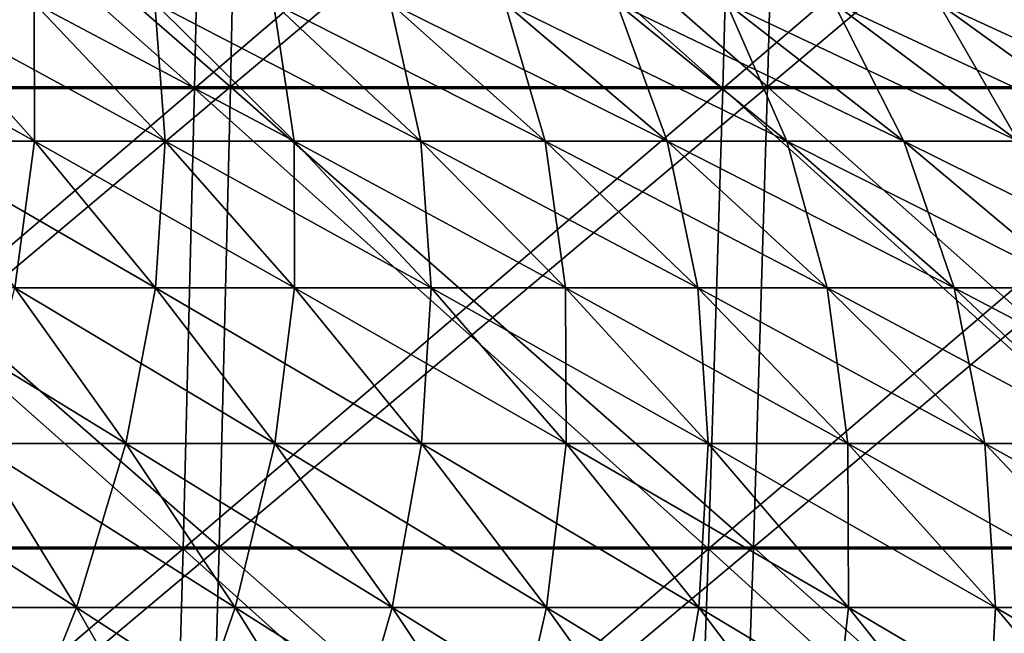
# Model space of a CAD drawing. Header units: millimetres. Extents: x -125 to 125, y -45 to 4025.
# Tile 686 of 755: x 13.63 to 20.5, y 3998.38 to 4002.67. Entities that reach past the tile are written whole.
import ezdxf

# ---------------------------------------------------------------- set-up
doc = ezdxf.new("R2010")
doc.units = ezdxf.units.MM
doc.header["$LTSCALE"] = 6.999206
for name, color, linetype in [('21', 7, 'CONTINUOUS'), ('22', 7, 'CONTINUOUS'), ('23', 7, 'CONTINUOUS'), ('24', 7, 'CONTINUOUS'), ('26', 7, 'CONTINUOUS'), ('27', 7, 'CONTINUOUS')]:
    doc.layers.add(name, color=color, linetype=linetype)

msp = doc.modelspace()

# ---------------------------------------------------------------- linework, layer by layer
at = {"layer": '21', "color": 7, "linetype": 'CONTINUOUS'}
for points in [[(11.34, 4002.1963, 122.3781), (15.1033, 4002.1963, 121.9708), (11.3912, 4005.4252, 122.9312), (11.34, 4002.1963, 122.3781)], [(11.3912, 4005.4252, 122.9312), (15.1033, 4002.1963, 121.9708), (15.1715, 4005.4252, 122.5221), (11.3912, 4005.4252, 122.9312)], [(15.1033, 4002.1963, 121.9708), (18.8522, 4002.1963, 121.4479), (15.1715, 4005.4252, 122.5221), (15.1033, 4002.1963, 121.9708)], [(15.1715, 4005.4252, 122.5221), (18.8522, 4002.1963, 121.4479), (18.9374, 4005.4252, 121.9967), (15.1715, 4005.4252, 122.5221)], [(18.8522, 4002.1963, 121.4479), (22.5832, 4002.1963, 120.8097), (18.9374, 4005.4252, 121.9967), (18.8522, 4002.1963, 121.4479)], [(18.9374, 4005.4252, 121.9967), (22.5832, 4002.1963, 120.8097), (22.6853, 4005.4252, 121.3557), (18.9374, 4005.4252, 121.9967)], [(11.281, 3998.983, 121.7409), (15.0246, 3998.983, 121.3358), (11.34, 4002.1963, 122.3781), (11.281, 3998.983, 121.7409)], [(11.34, 4002.1963, 122.3781), (15.0246, 3998.983, 121.3358), (15.1033, 4002.1963, 121.9708), (11.34, 4002.1963, 122.3781)], [(15.0246, 3998.983, 121.3358), (18.754, 3998.983, 120.8156), (15.1033, 4002.1963, 121.9708), (15.0246, 3998.983, 121.3358)], [(15.1033, 4002.1963, 121.9708), (18.754, 3998.983, 120.8156), (18.8522, 4002.1963, 121.4479), (15.1033, 4002.1963, 121.9708)], [(18.754, 3998.983, 120.8156), (22.4657, 3998.983, 120.1807), (18.8522, 4002.1963, 121.4479), (18.754, 3998.983, 120.8156)], [(18.8522, 4002.1963, 121.4479), (22.4657, 3998.983, 120.1807), (22.5832, 4002.1963, 120.8097), (18.8522, 4002.1963, 121.4479)], [(11.2142, 3995.7875, 121.0201), (14.9357, 3995.7875, 120.6174), (11.281, 3998.983, 121.7409), (11.2142, 3995.7875, 121.0201)], [(11.281, 3998.983, 121.7409), (14.9357, 3995.7875, 120.6174), (15.0246, 3998.983, 121.3358), (11.281, 3998.983, 121.7409)], [(14.9357, 3995.7875, 120.6174), (18.643, 3995.7875, 120.1002), (15.0246, 3998.983, 121.3358), (14.9357, 3995.7875, 120.6174)], [(15.0246, 3998.983, 121.3358), (18.643, 3995.7875, 120.1002), (18.754, 3998.983, 120.8156), (15.0246, 3998.983, 121.3358)], [(18.643, 3995.7875, 120.1002), (22.3327, 3995.7875, 119.4692), (18.754, 3998.983, 120.8156), (18.643, 3995.7875, 120.1002)], [(18.754, 3998.983, 120.8156), (22.3327, 3995.7875, 119.4692), (22.4657, 3998.983, 120.1807), (18.754, 3998.983, 120.8156)]]:
    msp.add_3dface(points, dxfattribs=at)
at = {"layer": '22', "color": 7, "linetype": 'CONTINUOUS'}
for points in [[(15.1033, 4002.1963, -121.9708), (11.34, 4002.1963, -122.3781), (15.1715, 4005.4252, -122.5221), (15.1033, 4002.1963, -121.9708)], [(15.1715, 4005.4252, -122.5221), (11.34, 4002.1963, -122.3781), (11.3912, 4005.4252, -122.9312), (15.1715, 4005.4252, -122.5221)], [(18.8522, 4002.1963, -121.4479), (15.1033, 4002.1963, -121.9708), (18.9374, 4005.4252, -121.9967), (18.8522, 4002.1963, -121.4479)], [(18.9374, 4005.4252, -121.9967), (15.1033, 4002.1963, -121.9708), (15.1715, 4005.4252, -122.5221), (18.9374, 4005.4252, -121.9967)], [(22.5832, 4002.1963, -120.8097), (18.8522, 4002.1963, -121.4479), (22.6853, 4005.4252, -121.3557), (22.5832, 4002.1963, -120.8097)], [(22.6853, 4005.4252, -121.3557), (18.8522, 4002.1963, -121.4479), (18.9374, 4005.4252, -121.9967), (22.6853, 4005.4252, -121.3557)], [(15.0246, 3998.983, -121.3358), (11.281, 3998.983, -121.7409), (15.1033, 4002.1963, -121.9708), (15.0246, 3998.983, -121.3358)], [(15.1033, 4002.1963, -121.9708), (11.281, 3998.983, -121.7409), (11.34, 4002.1963, -122.3781), (15.1033, 4002.1963, -121.9708)], [(18.754, 3998.983, -120.8156), (15.0246, 3998.983, -121.3358), (18.8522, 4002.1963, -121.4479), (18.754, 3998.983, -120.8156)], [(18.8522, 4002.1963, -121.4479), (15.0246, 3998.983, -121.3358), (15.1033, 4002.1963, -121.9708), (18.8522, 4002.1963, -121.4479)], [(22.4657, 3998.983, -120.1807), (18.754, 3998.983, -120.8156), (22.5832, 4002.1963, -120.8097), (22.4657, 3998.983, -120.1807)], [(22.5832, 4002.1963, -120.8097), (18.754, 3998.983, -120.8156), (18.8522, 4002.1963, -121.4479), (22.5832, 4002.1963, -120.8097)], [(14.9357, 3995.7875, -120.6174), (11.2142, 3995.7875, -121.0201), (15.0246, 3998.983, -121.3358), (14.9357, 3995.7875, -120.6174)], [(15.0246, 3998.983, -121.3358), (11.2142, 3995.7875, -121.0201), (11.281, 3998.983, -121.7409), (15.0246, 3998.983, -121.3358)], [(18.643, 3995.7875, -120.1002), (14.9357, 3995.7875, -120.6174), (18.754, 3998.983, -120.8156), (18.643, 3995.7875, -120.1002)], [(18.754, 3998.983, -120.8156), (14.9357, 3995.7875, -120.6174), (15.0246, 3998.983, -121.3358), (18.754, 3998.983, -120.8156)], [(22.3327, 3995.7875, -119.4692), (18.643, 3995.7875, -120.1002), (22.4657, 3998.983, -120.1807), (22.3327, 3995.7875, -119.4692)], [(22.4657, 3998.983, -120.1807), (18.643, 3995.7875, -120.1002), (18.754, 3998.983, -120.8156), (22.4657, 3998.983, -120.1807)]]:
    msp.add_3dface(points, dxfattribs=at)
at = {"layer": '23', "color": 7, "linetype": 'CONTINUOUS'}
for points in [[(11.1521, 4002.1846, -120.3499), (14.8529, 4002.1846, -119.9493), (11.2042, 4005.4142, -120.9126), (11.1521, 4002.1846, -120.3499)], [(11.2042, 4005.4142, -120.9126), (14.8529, 4002.1846, -119.9493), (14.9224, 4005.4142, -120.5102), (11.2042, 4005.4142, -120.9126)], [(14.8529, 4002.1846, -119.9493), (18.5398, 4002.1846, -119.4351), (14.9224, 4005.4142, -120.5102), (14.8529, 4002.1846, -119.9493)], [(14.9224, 4005.4142, -120.5102), (18.5398, 4002.1846, -119.4351), (18.6264, 4005.4142, -119.9935), (14.9224, 4005.4142, -120.5102)], [(18.5398, 4002.1846, -119.4351), (22.209, 4002.1846, -118.8075), (18.6264, 4005.4142, -119.9935), (18.5398, 4002.1846, -119.4351)], [(18.6264, 4005.4142, -119.9935), (22.209, 4002.1846, -118.8075), (22.3128, 4005.4142, -119.363), (18.6264, 4005.4142, -119.9935)], [(11.092, 3998.9712, -119.7016), (14.7729, 3998.9712, -119.3032), (11.1521, 4002.1846, -120.3499), (11.092, 3998.9712, -119.7016)], [(11.1521, 4002.1846, -120.3499), (14.7729, 3998.9712, -119.3032), (14.8529, 4002.1846, -119.9493), (11.1521, 4002.1846, -120.3499)], [(14.7729, 3998.9712, -119.3032), (18.4399, 3998.9712, -118.7917), (14.8529, 4002.1846, -119.9493), (14.7729, 3998.9712, -119.3032)], [(14.8529, 4002.1846, -119.9493), (18.4399, 3998.9712, -118.7917), (18.5398, 4002.1846, -119.4351), (14.8529, 4002.1846, -119.9493)], [(18.4399, 3998.9712, -118.7917), (22.0893, 3998.9712, -118.1675), (18.5398, 4002.1846, -119.4351), (18.4399, 3998.9712, -118.7917)], [(18.5398, 4002.1846, -119.4351), (22.0893, 3998.9712, -118.1675), (22.209, 4002.1846, -118.8075), (18.5398, 4002.1846, -119.4351)], [(11.024, 3995.7762, -118.9682), (14.6824, 3995.7762, -118.5723), (11.092, 3998.9712, -119.7016), (11.024, 3995.7762, -118.9682)], [(11.092, 3998.9712, -119.7016), (14.6824, 3995.7762, -118.5723), (14.7729, 3998.9712, -119.3032), (11.092, 3998.9712, -119.7016)], [(14.6824, 3995.7762, -118.5723), (18.3269, 3995.7762, -118.064), (14.7729, 3998.9712, -119.3032), (14.6824, 3995.7762, -118.5723)], [(14.7729, 3998.9712, -119.3032), (18.3269, 3995.7762, -118.064), (18.4399, 3998.9712, -118.7917), (14.7729, 3998.9712, -119.3032)], [(18.3269, 3995.7762, -118.064), (21.954, 3995.7762, -117.4436), (18.4399, 3998.9712, -118.7917), (18.3269, 3995.7762, -118.064)], [(18.4399, 3998.9712, -118.7917), (21.954, 3995.7762, -117.4436), (22.0893, 3998.9712, -118.1675), (18.4399, 3998.9712, -118.7917)]]:
    msp.add_3dface(points, dxfattribs=at)
at = {"layer": '24', "color": 7, "linetype": 'CONTINUOUS'}
for points in [[(14.8529, 4002.1846, 119.9493), (11.1521, 4002.1846, 120.3499), (14.9224, 4005.4142, 120.5102), (14.8529, 4002.1846, 119.9493)], [(14.9224, 4005.4142, 120.5102), (11.1521, 4002.1846, 120.3499), (11.2042, 4005.4142, 120.9126), (14.9224, 4005.4142, 120.5102)], [(18.5398, 4002.1846, 119.4351), (14.8529, 4002.1846, 119.9493), (18.6264, 4005.4142, 119.9935), (18.5398, 4002.1846, 119.4351)], [(18.6264, 4005.4142, 119.9935), (14.8529, 4002.1846, 119.9493), (14.9224, 4005.4142, 120.5102), (18.6264, 4005.4142, 119.9935)], [(22.209, 4002.1846, 118.8075), (18.5398, 4002.1846, 119.4351), (22.3128, 4005.4142, 119.363), (22.209, 4002.1846, 118.8075)], [(22.3128, 4005.4142, 119.363), (18.5398, 4002.1846, 119.4351), (18.6264, 4005.4142, 119.9935), (22.3128, 4005.4142, 119.363)], [(14.7729, 3998.9712, 119.3032), (11.092, 3998.9712, 119.7016), (14.8529, 4002.1846, 119.9493), (14.7729, 3998.9712, 119.3032)], [(14.8529, 4002.1846, 119.9493), (11.092, 3998.9712, 119.7016), (11.1521, 4002.1846, 120.3499), (14.8529, 4002.1846, 119.9493)], [(18.4399, 3998.9712, 118.7917), (14.7729, 3998.9712, 119.3032), (18.5398, 4002.1846, 119.4351), (18.4399, 3998.9712, 118.7917)], [(18.5398, 4002.1846, 119.4351), (14.7729, 3998.9712, 119.3032), (14.8529, 4002.1846, 119.9493), (18.5398, 4002.1846, 119.4351)], [(22.0893, 3998.9712, 118.1675), (18.4399, 3998.9712, 118.7917), (22.209, 4002.1846, 118.8075), (22.0893, 3998.9712, 118.1675)], [(22.209, 4002.1846, 118.8075), (18.4399, 3998.9712, 118.7917), (18.5398, 4002.1846, 119.4351), (22.209, 4002.1846, 118.8075)], [(14.6824, 3995.7762, 118.5723), (11.024, 3995.7762, 118.9682), (14.7729, 3998.9712, 119.3032), (14.6824, 3995.7762, 118.5723)], [(14.7729, 3998.9712, 119.3032), (11.024, 3995.7762, 118.9682), (11.092, 3998.9712, 119.7016), (14.7729, 3998.9712, 119.3032)], [(18.3269, 3995.7762, 118.064), (14.6824, 3995.7762, 118.5723), (18.4399, 3998.9712, 118.7917), (18.3269, 3995.7762, 118.064)], [(18.4399, 3998.9712, 118.7917), (14.6824, 3995.7762, 118.5723), (14.7729, 3998.9712, 119.3032), (18.4399, 3998.9712, 118.7917)], [(21.954, 3995.7762, 117.4436), (18.3269, 3995.7762, 118.064), (22.0893, 3998.9712, 118.1675), (21.954, 3995.7762, 117.4436)], [(22.0893, 3998.9712, 118.1675), (18.3269, 3995.7762, 118.064), (18.4399, 3998.9712, 118.7917), (22.0893, 3998.9712, 118.1675)]]:
    msp.add_3dface(points, dxfattribs=at)
at = {"layer": '26', "color": 7, "linetype": 'CONTINUOUS'}
for points in [[(12.8088, 4001.8177, 30.262), (13.7346, 4001.8177, 29.8532), (12.0085, 4002.7804, 28.3711), (12.8088, 4001.8177, 30.262)], [(12.0085, 4002.7804, 28.3711), (13.7346, 4001.8177, 29.8532), (12.8764, 4002.7804, 27.9878), (12.0085, 4002.7804, 28.3711)], [(13.7346, 4001.8177, 29.8532), (14.6474, 4001.8177, 29.416), (12.8764, 4002.7804, 27.9878), (13.7346, 4001.8177, 29.8532)], [(12.8764, 4002.7804, 27.9878), (14.6474, 4001.8177, 29.416), (13.7322, 4002.7804, 27.578), (12.8764, 4002.7804, 27.9878)], [(14.6474, 4001.8177, 29.416), (15.5464, 4001.8177, 28.951), (13.7322, 4002.7804, 27.578), (14.6474, 4001.8177, 29.416)], [(13.7322, 4002.7804, 27.578), (15.5464, 4001.8177, 28.951), (14.575, 4002.7804, 27.1421), (13.7322, 4002.7804, 27.578)], [(15.5464, 4001.8177, 28.951), (16.4305, 4001.8177, 28.4585), (14.575, 4002.7804, 27.1421), (15.5464, 4001.8177, 28.951)], [(14.575, 4002.7804, 27.1421), (16.4305, 4001.8177, 28.4585), (15.4039, 4002.7804, 26.6804), (14.575, 4002.7804, 27.1421)], [(16.4305, 4001.8177, 28.4585), (17.2991, 4001.8177, 27.9391), (15.4039, 4002.7804, 26.6804), (16.4305, 4001.8177, 28.4585)], [(15.4039, 4002.7804, 26.6804), (17.2991, 4001.8177, 27.9391), (16.2182, 4002.7804, 26.1933), (15.4039, 4002.7804, 26.6804)], [(17.2991, 4001.8177, 27.9391), (18.1513, 4001.8177, 27.3931), (16.2182, 4002.7804, 26.1933), (17.2991, 4001.8177, 27.9391)], [(16.2182, 4002.7804, 26.1933), (18.1513, 4001.8177, 27.3931), (17.0172, 4002.7804, 25.6815), (16.2182, 4002.7804, 26.1933)], [(18.1513, 4001.8177, 27.3931), (18.9863, 4001.8177, 26.8211), (17.0172, 4002.7804, 25.6815), (18.1513, 4001.8177, 27.3931)], [(17.0172, 4002.7804, 25.6815), (18.9863, 4001.8177, 26.8211), (17.7999, 4002.7804, 25.1452), (17.0172, 4002.7804, 25.6815)], [(18.9863, 4001.8177, 26.8211), (19.8032, 4001.8177, 26.2237), (17.7999, 4002.7804, 25.1452), (18.9863, 4001.8177, 26.8211)], [(17.7999, 4002.7804, 25.1452), (19.8032, 4001.8177, 26.2237), (18.5659, 4002.7804, 24.5852), (17.7999, 4002.7804, 25.1452)], [(19.8032, 4001.8177, 26.2237), (20.6014, 4001.8177, 25.6014), (18.5659, 4002.7804, 24.5852), (19.8032, 4001.8177, 26.2237)], [(18.5659, 4002.7804, 24.5852), (20.6014, 4001.8177, 25.6014), (19.3142, 4002.7804, 24.0018), (18.5659, 4002.7804, 24.5852)], [(20.6014, 4001.8177, 25.6014), (21.38, 4001.8177, 24.9549), (19.3142, 4002.7804, 24.0018), (20.6014, 4001.8177, 25.6014)], [(19.3142, 4002.7804, 24.0018), (21.38, 4001.8177, 24.9549), (20.0441, 4002.7804, 23.3956), (19.3142, 4002.7804, 24.0018)], [(21.38, 4001.8177, 24.9549), (22.1384, 4001.8177, 24.2846), (20.0441, 4002.7804, 23.3956), (21.38, 4001.8177, 24.9549)], [(20.0441, 4002.7804, 23.3956), (22.1384, 4001.8177, 24.2846), (20.7551, 4002.7804, 22.7673), (20.0441, 4002.7804, 23.3956)], [(13.5974, 4000.7934, 32.1252), (14.5803, 4000.7934, 31.6912), (12.8088, 4001.8177, 30.262), (13.5974, 4000.7934, 32.1252)], [(12.8088, 4001.8177, 30.262), (14.5803, 4000.7934, 31.6912), (13.7346, 4001.8177, 29.8532), (12.8088, 4001.8177, 30.262)], [(14.5803, 4000.7934, 31.6912), (15.5493, 4000.7934, 31.2272), (13.7346, 4001.8177, 29.8532), (14.5803, 4000.7934, 31.6912)], [(13.7346, 4001.8177, 29.8532), (15.5493, 4000.7934, 31.2272), (14.6474, 4001.8177, 29.416), (13.7346, 4001.8177, 29.8532)], [(15.5493, 4000.7934, 31.2272), (16.5035, 4000.7934, 30.7335), (14.6474, 4001.8177, 29.416), (15.5493, 4000.7934, 31.2272)], [(14.6474, 4001.8177, 29.416), (16.5035, 4000.7934, 30.7335), (15.5464, 4001.8177, 28.951), (14.6474, 4001.8177, 29.416)], [(16.5035, 4000.7934, 30.7335), (17.4422, 4000.7934, 30.2107), (15.5464, 4001.8177, 28.951), (16.5035, 4000.7934, 30.7335)], [(15.5464, 4001.8177, 28.951), (17.4422, 4000.7934, 30.2107), (16.4305, 4001.8177, 28.4585), (15.5464, 4001.8177, 28.951)], [(17.4422, 4000.7934, 30.2107), (18.3642, 4000.7934, 29.6593), (16.4305, 4001.8177, 28.4585), (17.4422, 4000.7934, 30.2107)], [(16.4305, 4001.8177, 28.4585), (18.3642, 4000.7934, 29.6593), (17.2991, 4001.8177, 27.9391), (16.4305, 4001.8177, 28.4585)], [(18.3642, 4000.7934, 29.6593), (19.2689, 4000.7934, 29.0797), (17.2991, 4001.8177, 27.9391), (18.3642, 4000.7934, 29.6593)], [(17.2991, 4001.8177, 27.9391), (19.2689, 4000.7934, 29.0797), (18.1513, 4001.8177, 27.3931), (17.2991, 4001.8177, 27.9391)], [(19.2689, 4000.7934, 29.0797), (20.1553, 4000.7934, 28.4725), (18.1513, 4001.8177, 27.3931), (19.2689, 4000.7934, 29.0797)], [(18.1513, 4001.8177, 27.3931), (20.1553, 4000.7934, 28.4725), (18.9863, 4001.8177, 26.8211), (18.1513, 4001.8177, 27.3931)], [(20.1553, 4000.7934, 28.4725), (21.0225, 4000.7934, 27.8383), (18.9863, 4001.8177, 26.8211), (20.1553, 4000.7934, 28.4725)], [(18.9863, 4001.8177, 26.8211), (21.0225, 4000.7934, 27.8383), (19.8032, 4001.8177, 26.2237), (18.9863, 4001.8177, 26.8211)], [(21.0225, 4000.7934, 27.8383), (21.8698, 4000.7934, 27.1777), (19.8032, 4001.8177, 26.2237), (21.0225, 4000.7934, 27.8383)], [(19.8032, 4001.8177, 26.2237), (21.8698, 4000.7934, 27.1777), (20.6014, 4001.8177, 25.6014), (19.8032, 4001.8177, 26.2237)], [(13.321, 3999.7084, 34.3855), (14.3736, 3999.7084, 33.959), (12.6017, 4000.7934, 32.5287), (13.321, 3999.7084, 34.3855)], [(12.6017, 4000.7934, 32.5287), (14.3736, 3999.7084, 33.959), (13.5974, 4000.7934, 32.1252), (12.6017, 4000.7934, 32.5287)], [(14.3736, 3999.7084, 33.959), (15.4126, 3999.7084, 33.5003), (13.5974, 4000.7934, 32.1252), (14.3736, 3999.7084, 33.959)], [(13.5974, 4000.7934, 32.1252), (15.4126, 3999.7084, 33.5003), (14.5803, 4000.7934, 31.6912), (13.5974, 4000.7934, 32.1252)], [(15.4126, 3999.7084, 33.5003), (16.4369, 3999.7084, 33.0097), (14.5803, 4000.7934, 31.6912), (15.4126, 3999.7084, 33.5003)], [(14.5803, 4000.7934, 31.6912), (16.4369, 3999.7084, 33.0097), (15.5493, 4000.7934, 31.2272), (14.5803, 4000.7934, 31.6912)], [(16.4369, 3999.7084, 33.0097), (17.4456, 3999.7084, 32.4879), (15.5493, 4000.7934, 31.2272), (16.4369, 3999.7084, 33.0097)], [(15.5493, 4000.7934, 31.2272), (17.4456, 3999.7084, 32.4879), (16.5035, 4000.7934, 30.7335), (15.5493, 4000.7934, 31.2272)], [(17.4456, 3999.7084, 32.4879), (18.4378, 3999.7084, 31.9353), (16.5035, 4000.7934, 30.7335), (17.4456, 3999.7084, 32.4879)], [(16.5035, 4000.7934, 30.7335), (18.4378, 3999.7084, 31.9353), (17.4422, 4000.7934, 30.2107), (16.5035, 4000.7934, 30.7335)], [(18.4378, 3999.7084, 31.9353), (19.4125, 3999.7084, 31.3523), (17.4422, 4000.7934, 30.2107), (18.4378, 3999.7084, 31.9353)], [(17.4422, 4000.7934, 30.2107), (19.4125, 3999.7084, 31.3523), (18.3642, 4000.7934, 29.6593), (17.4422, 4000.7934, 30.2107)], [(19.4125, 3999.7084, 31.3523), (20.3688, 3999.7084, 30.7396), (18.3642, 4000.7934, 29.6593), (19.4125, 3999.7084, 31.3523)], [(18.3642, 4000.7934, 29.6593), (20.3688, 3999.7084, 30.7396), (19.2689, 4000.7934, 29.0797), (18.3642, 4000.7934, 29.6593)], [(20.3688, 3999.7084, 30.7396), (21.3058, 3999.7084, 30.0978), (19.2689, 4000.7934, 29.0797), (20.3688, 3999.7084, 30.7396)], [(19.2689, 4000.7934, 29.0797), (21.3058, 3999.7084, 30.0978), (20.1553, 4000.7934, 28.4725), (19.2689, 4000.7934, 29.0797)], [(21.3058, 3999.7084, 30.0978), (22.2226, 3999.7084, 29.4274), (20.1553, 4000.7934, 28.4725), (21.3058, 3999.7084, 30.0978)], [(20.1553, 4000.7934, 28.4725), (22.2226, 3999.7084, 29.4274), (21.0225, 4000.7934, 27.8383), (20.1553, 4000.7934, 28.4725)], [(12.9064, 3998.5637, 36.6258), (14.0282, 3998.5637, 36.211), (12.2558, 3999.7084, 34.7794), (12.9064, 3998.5637, 36.6258)], [(12.2558, 3999.7084, 34.7794), (14.0282, 3998.5637, 36.211), (13.321, 3999.7084, 34.3855), (12.2558, 3999.7084, 34.7794)], [(14.0282, 3998.5637, 36.211), (15.1367, 3998.5637, 35.7618), (13.321, 3999.7084, 34.3855), (14.0282, 3998.5637, 36.211)], [(13.321, 3999.7084, 34.3855), (15.1367, 3998.5637, 35.7618), (14.3736, 3999.7084, 33.959), (13.321, 3999.7084, 34.3855)], [(15.1367, 3998.5637, 35.7618), (16.2308, 3998.5637, 35.2787), (14.3736, 3999.7084, 33.959), (15.1367, 3998.5637, 35.7618)], [(14.3736, 3999.7084, 33.959), (16.2308, 3998.5637, 35.2787), (15.4126, 3999.7084, 33.5003), (14.3736, 3999.7084, 33.959)], [(16.2308, 3998.5637, 35.2787), (17.3095, 3998.5637, 34.7621), (15.4126, 3999.7084, 33.5003), (16.2308, 3998.5637, 35.2787)], [(15.4126, 3999.7084, 33.5003), (17.3095, 3998.5637, 34.7621), (16.4369, 3999.7084, 33.0097), (15.4126, 3999.7084, 33.5003)], [(17.3095, 3998.5637, 34.7621), (18.3718, 3998.5637, 34.2126), (16.4369, 3999.7084, 33.0097), (17.3095, 3998.5637, 34.7621)], [(16.4369, 3999.7084, 33.0097), (18.3718, 3998.5637, 34.2126), (17.4456, 3999.7084, 32.4879), (16.4369, 3999.7084, 33.0097)], [(18.3718, 3998.5637, 34.2126), (19.4166, 3998.5637, 33.6306), (17.4456, 3999.7084, 32.4879), (18.3718, 3998.5637, 34.2126)], [(17.4456, 3999.7084, 32.4879), (19.4166, 3998.5637, 33.6306), (18.4378, 3999.7084, 31.9353), (17.4456, 3999.7084, 32.4879)], [(19.4166, 3998.5637, 33.6306), (20.4431, 3998.5637, 33.0167), (18.4378, 3999.7084, 31.9353), (19.4166, 3998.5637, 33.6306)], [(18.4378, 3999.7084, 31.9353), (20.4431, 3998.5637, 33.0167), (19.4125, 3999.7084, 31.3523), (18.4378, 3999.7084, 31.9353)], [(20.4431, 3998.5637, 33.0167), (21.4501, 3998.5637, 32.3715), (19.4125, 3999.7084, 31.3523), (20.4431, 3998.5637, 33.0167)], [(19.4125, 3999.7084, 31.3523), (21.4501, 3998.5637, 32.3715), (20.3688, 3999.7084, 30.7396), (19.4125, 3999.7084, 31.3523)], [(21.4501, 3998.5637, 32.3715), (22.4369, 3998.5637, 31.6956), (20.3688, 3999.7084, 30.7396), (21.4501, 3998.5637, 32.3715)], [(20.3688, 3999.7084, 30.7396), (22.4369, 3998.5637, 31.6956), (21.3058, 3999.7084, 30.0978), (20.3688, 3999.7084, 30.7396)], [(13.5453, 3997.3603, 38.4386), (14.7226, 3997.3603, 38.0033), (12.9064, 3998.5637, 36.6258), (13.5453, 3997.3603, 38.4386)], [(12.9064, 3998.5637, 36.6258), (14.7226, 3997.3603, 38.0033), (14.0282, 3998.5637, 36.211), (12.9064, 3998.5637, 36.6258)], [(14.7226, 3997.3603, 38.0033), (15.8859, 3997.3603, 37.5319), (14.0282, 3998.5637, 36.211), (14.7226, 3997.3603, 38.0033)], [(14.0282, 3998.5637, 36.211), (15.8859, 3997.3603, 37.5319), (15.1367, 3998.5637, 35.7618), (14.0282, 3998.5637, 36.211)], [(15.8859, 3997.3603, 37.5319), (17.0341, 3997.3603, 37.0249), (15.1367, 3998.5637, 35.7618), (15.8859, 3997.3603, 37.5319)], [(15.1367, 3998.5637, 35.7618), (17.0341, 3997.3603, 37.0249), (16.2308, 3998.5637, 35.2787), (15.1367, 3998.5637, 35.7618)], [(17.0341, 3997.3603, 37.0249), (18.1663, 3997.3603, 36.4828), (16.2308, 3998.5637, 35.2787), (17.0341, 3997.3603, 37.0249)], [(16.2308, 3998.5637, 35.2787), (18.1663, 3997.3603, 36.4828), (17.3095, 3998.5637, 34.7621), (16.2308, 3998.5637, 35.2787)], [(18.1663, 3997.3603, 36.4828), (19.2811, 3997.3603, 35.906), (17.3095, 3998.5637, 34.7621), (18.1663, 3997.3603, 36.4828)], [(17.3095, 3998.5637, 34.7621), (19.2811, 3997.3603, 35.906), (18.3718, 3998.5637, 34.2126), (17.3095, 3998.5637, 34.7621)], [(19.2811, 3997.3603, 35.906), (20.3777, 3997.3603, 35.2952), (18.3718, 3998.5637, 34.2126), (19.2811, 3997.3603, 35.906)], [(18.3718, 3998.5637, 34.2126), (20.3777, 3997.3603, 35.2952), (19.4166, 3998.5637, 33.6306), (18.3718, 3998.5637, 34.2126)], [(20.3777, 3997.3603, 35.2952), (21.455, 3997.3603, 34.651), (19.4166, 3998.5637, 33.6306), (20.3777, 3997.3603, 35.2952)], [(19.4166, 3998.5637, 33.6306), (21.455, 3997.3603, 34.651), (20.4431, 3998.5637, 33.0167), (19.4166, 3998.5637, 33.6306)], [(21.455, 3997.3603, 34.651), (22.5119, 3997.3603, 33.9738), (20.4431, 3998.5637, 33.0167), (21.455, 3997.3603, 34.651)], [(20.4431, 3998.5637, 33.0167), (22.5119, 3997.3603, 33.9738), (21.4501, 3998.5637, 32.3715), (20.4431, 3998.5637, 33.0167)]]:
    msp.add_3dface(points, dxfattribs=at)
at = {"layer": '27', "color": 7, "linetype": 'CONTINUOUS'}
for points in [[(13.7346, 4001.8177, -29.8532), (12.8088, 4001.8177, -30.262), (12.8764, 4002.7804, -27.9878), (13.7346, 4001.8177, -29.8532)], [(13.7322, 4002.7804, -27.578), (13.7346, 4001.8177, -29.8532), (12.8764, 4002.7804, -27.9878), (13.7322, 4002.7804, -27.578)], [(14.6474, 4001.8177, -29.416), (13.7346, 4001.8177, -29.8532), (13.7322, 4002.7804, -27.578), (14.6474, 4001.8177, -29.416)], [(14.575, 4002.7804, -27.1421), (14.6474, 4001.8177, -29.416), (13.7322, 4002.7804, -27.578), (14.575, 4002.7804, -27.1421)], [(15.5464, 4001.8177, -28.951), (14.6474, 4001.8177, -29.416), (14.575, 4002.7804, -27.1421), (15.5464, 4001.8177, -28.951)], [(15.4039, 4002.7804, -26.6804), (15.5464, 4001.8177, -28.951), (14.575, 4002.7804, -27.1421), (15.4039, 4002.7804, -26.6804)], [(16.4305, 4001.8177, -28.4585), (15.5464, 4001.8177, -28.951), (15.4039, 4002.7804, -26.6804), (16.4305, 4001.8177, -28.4585)], [(16.2182, 4002.7804, -26.1933), (16.4305, 4001.8177, -28.4585), (15.4039, 4002.7804, -26.6804), (16.2182, 4002.7804, -26.1933)], [(17.2991, 4001.8177, -27.9391), (16.4305, 4001.8177, -28.4585), (16.2182, 4002.7804, -26.1933), (17.2991, 4001.8177, -27.9391)], [(17.0172, 4002.7804, -25.6815), (17.2991, 4001.8177, -27.9391), (16.2182, 4002.7804, -26.1933), (17.0172, 4002.7804, -25.6815)], [(18.1513, 4001.8177, -27.3931), (17.2991, 4001.8177, -27.9391), (17.0172, 4002.7804, -25.6815), (18.1513, 4001.8177, -27.3931)], [(17.7999, 4002.7804, -25.1452), (18.1513, 4001.8177, -27.3931), (17.0172, 4002.7804, -25.6815), (17.7999, 4002.7804, -25.1452)], [(18.9863, 4001.8177, -26.8211), (18.1513, 4001.8177, -27.3931), (17.7999, 4002.7804, -25.1452), (18.9863, 4001.8177, -26.8211)], [(18.5659, 4002.7804, -24.5852), (18.9863, 4001.8177, -26.8211), (17.7999, 4002.7804, -25.1452), (18.5659, 4002.7804, -24.5852)], [(19.8032, 4001.8177, -26.2237), (18.9863, 4001.8177, -26.8211), (18.5659, 4002.7804, -24.5852), (19.8032, 4001.8177, -26.2237)], [(19.3142, 4002.7804, -24.0018), (19.8032, 4001.8177, -26.2237), (18.5659, 4002.7804, -24.5852), (19.3142, 4002.7804, -24.0018)], [(20.6014, 4001.8177, -25.6014), (19.8032, 4001.8177, -26.2237), (19.3142, 4002.7804, -24.0018), (20.6014, 4001.8177, -25.6014)], [(20.0441, 4002.7804, -23.3956), (20.6014, 4001.8177, -25.6014), (19.3142, 4002.7804, -24.0018), (20.0441, 4002.7804, -23.3956)], [(21.38, 4001.8177, -24.9549), (20.6014, 4001.8177, -25.6014), (20.0441, 4002.7804, -23.3956), (21.38, 4001.8177, -24.9549)], [(20.7551, 4002.7804, -22.7673), (21.38, 4001.8177, -24.9549), (20.0441, 4002.7804, -23.3956), (20.7551, 4002.7804, -22.7673)], [(13.7346, 4001.8177, -29.8532), (13.5974, 4000.7934, -32.1252), (12.8088, 4001.8177, -30.262), (13.7346, 4001.8177, -29.8532)], [(14.5803, 4000.7934, -31.6912), (13.5974, 4000.7934, -32.1252), (13.7346, 4001.8177, -29.8532), (14.5803, 4000.7934, -31.6912)], [(14.6474, 4001.8177, -29.416), (14.5803, 4000.7934, -31.6912), (13.7346, 4001.8177, -29.8532), (14.6474, 4001.8177, -29.416)], [(15.5493, 4000.7934, -31.2272), (14.5803, 4000.7934, -31.6912), (14.6474, 4001.8177, -29.416), (15.5493, 4000.7934, -31.2272)], [(15.5464, 4001.8177, -28.951), (15.5493, 4000.7934, -31.2272), (14.6474, 4001.8177, -29.416), (15.5464, 4001.8177, -28.951)], [(16.5035, 4000.7934, -30.7335), (15.5493, 4000.7934, -31.2272), (15.5464, 4001.8177, -28.951), (16.5035, 4000.7934, -30.7335)], [(16.4305, 4001.8177, -28.4585), (16.5035, 4000.7934, -30.7335), (15.5464, 4001.8177, -28.951), (16.4305, 4001.8177, -28.4585)], [(17.4422, 4000.7934, -30.2107), (16.5035, 4000.7934, -30.7335), (16.4305, 4001.8177, -28.4585), (17.4422, 4000.7934, -30.2107)], [(17.2991, 4001.8177, -27.9391), (17.4422, 4000.7934, -30.2107), (16.4305, 4001.8177, -28.4585), (17.2991, 4001.8177, -27.9391)], [(18.3642, 4000.7934, -29.6593), (17.4422, 4000.7934, -30.2107), (17.2991, 4001.8177, -27.9391), (18.3642, 4000.7934, -29.6593)], [(18.1513, 4001.8177, -27.3931), (18.3642, 4000.7934, -29.6593), (17.2991, 4001.8177, -27.9391), (18.1513, 4001.8177, -27.3931)], [(19.2689, 4000.7934, -29.0797), (18.3642, 4000.7934, -29.6593), (18.1513, 4001.8177, -27.3931), (19.2689, 4000.7934, -29.0797)], [(18.9863, 4001.8177, -26.8211), (19.2689, 4000.7934, -29.0797), (18.1513, 4001.8177, -27.3931), (18.9863, 4001.8177, -26.8211)], [(20.1553, 4000.7934, -28.4725), (19.2689, 4000.7934, -29.0797), (18.9863, 4001.8177, -26.8211), (20.1553, 4000.7934, -28.4725)], [(19.8032, 4001.8177, -26.2237), (20.1553, 4000.7934, -28.4725), (18.9863, 4001.8177, -26.8211), (19.8032, 4001.8177, -26.2237)], [(21.0225, 4000.7934, -27.8383), (20.1553, 4000.7934, -28.4725), (19.8032, 4001.8177, -26.2237), (21.0225, 4000.7934, -27.8383)], [(20.6014, 4001.8177, -25.6014), (21.0225, 4000.7934, -27.8383), (19.8032, 4001.8177, -26.2237), (20.6014, 4001.8177, -25.6014)], [(14.3736, 3999.7084, -33.959), (13.321, 3999.7084, -34.3855), (13.5974, 4000.7934, -32.1252), (14.3736, 3999.7084, -33.959)], [(14.5803, 4000.7934, -31.6912), (14.3736, 3999.7084, -33.959), (13.5974, 4000.7934, -32.1252), (14.5803, 4000.7934, -31.6912)], [(15.4126, 3999.7084, -33.5003), (14.3736, 3999.7084, -33.959), (14.5803, 4000.7934, -31.6912), (15.4126, 3999.7084, -33.5003)], [(15.5493, 4000.7934, -31.2272), (15.4126, 3999.7084, -33.5003), (14.5803, 4000.7934, -31.6912), (15.5493, 4000.7934, -31.2272)], [(16.4369, 3999.7084, -33.0097), (15.4126, 3999.7084, -33.5003), (15.5493, 4000.7934, -31.2272), (16.4369, 3999.7084, -33.0097)], [(16.5035, 4000.7934, -30.7335), (16.4369, 3999.7084, -33.0097), (15.5493, 4000.7934, -31.2272), (16.5035, 4000.7934, -30.7335)], [(17.4456, 3999.7084, -32.4879), (16.4369, 3999.7084, -33.0097), (16.5035, 4000.7934, -30.7335), (17.4456, 3999.7084, -32.4879)], [(17.4422, 4000.7934, -30.2107), (17.4456, 3999.7084, -32.4879), (16.5035, 4000.7934, -30.7335), (17.4422, 4000.7934, -30.2107)], [(18.4378, 3999.7084, -31.9353), (17.4456, 3999.7084, -32.4879), (17.4422, 4000.7934, -30.2107), (18.4378, 3999.7084, -31.9353)], [(18.3642, 4000.7934, -29.6593), (18.4378, 3999.7084, -31.9353), (17.4422, 4000.7934, -30.2107), (18.3642, 4000.7934, -29.6593)], [(19.4125, 3999.7084, -31.3523), (18.4378, 3999.7084, -31.9353), (18.3642, 4000.7934, -29.6593), (19.4125, 3999.7084, -31.3523)], [(19.2689, 4000.7934, -29.0797), (19.4125, 3999.7084, -31.3523), (18.3642, 4000.7934, -29.6593), (19.2689, 4000.7934, -29.0797)], [(20.3688, 3999.7084, -30.7396), (19.4125, 3999.7084, -31.3523), (19.2689, 4000.7934, -29.0797), (20.3688, 3999.7084, -30.7396)], [(20.1553, 4000.7934, -28.4725), (20.3688, 3999.7084, -30.7396), (19.2689, 4000.7934, -29.0797), (20.1553, 4000.7934, -28.4725)], [(21.3058, 3999.7084, -30.0978), (20.3688, 3999.7084, -30.7396), (20.1553, 4000.7934, -28.4725), (21.3058, 3999.7084, -30.0978)], [(21.0225, 4000.7934, -27.8383), (21.3058, 3999.7084, -30.0978), (20.1553, 4000.7934, -28.4725), (21.0225, 4000.7934, -27.8383)], [(14.0282, 3998.5637, -36.211), (12.9064, 3998.5637, -36.6258), (13.321, 3999.7084, -34.3855), (14.0282, 3998.5637, -36.211)], [(14.3736, 3999.7084, -33.959), (14.0282, 3998.5637, -36.211), (13.321, 3999.7084, -34.3855), (14.3736, 3999.7084, -33.959)], [(15.1367, 3998.5637, -35.7618), (14.0282, 3998.5637, -36.211), (14.3736, 3999.7084, -33.959), (15.1367, 3998.5637, -35.7618)], [(15.4126, 3999.7084, -33.5003), (15.1367, 3998.5637, -35.7618), (14.3736, 3999.7084, -33.959), (15.4126, 3999.7084, -33.5003)], [(16.2308, 3998.5637, -35.2787), (15.1367, 3998.5637, -35.7618), (15.4126, 3999.7084, -33.5003), (16.2308, 3998.5637, -35.2787)], [(16.4369, 3999.7084, -33.0097), (16.2308, 3998.5637, -35.2787), (15.4126, 3999.7084, -33.5003), (16.4369, 3999.7084, -33.0097)], [(17.3095, 3998.5637, -34.7621), (16.2308, 3998.5637, -35.2787), (16.4369, 3999.7084, -33.0097), (17.3095, 3998.5637, -34.7621)], [(17.4456, 3999.7084, -32.4879), (17.3095, 3998.5637, -34.7621), (16.4369, 3999.7084, -33.0097), (17.4456, 3999.7084, -32.4879)], [(18.3718, 3998.5637, -34.2126), (17.3095, 3998.5637, -34.7621), (17.4456, 3999.7084, -32.4879), (18.3718, 3998.5637, -34.2126)], [(18.4378, 3999.7084, -31.9353), (18.3718, 3998.5637, -34.2126), (17.4456, 3999.7084, -32.4879), (18.4378, 3999.7084, -31.9353)], [(19.4166, 3998.5637, -33.6306), (18.3718, 3998.5637, -34.2126), (18.4378, 3999.7084, -31.9353), (19.4166, 3998.5637, -33.6306)], [(19.4125, 3999.7084, -31.3523), (19.4166, 3998.5637, -33.6306), (18.4378, 3999.7084, -31.9353), (19.4125, 3999.7084, -31.3523)], [(20.4431, 3998.5637, -33.0167), (19.4166, 3998.5637, -33.6306), (19.4125, 3999.7084, -31.3523), (20.4431, 3998.5637, -33.0167)], [(20.3688, 3999.7084, -30.7396), (20.4431, 3998.5637, -33.0167), (19.4125, 3999.7084, -31.3523), (20.3688, 3999.7084, -30.7396)], [(21.4501, 3998.5637, -32.3715), (20.4431, 3998.5637, -33.0167), (20.3688, 3999.7084, -30.7396), (21.4501, 3998.5637, -32.3715)], [(21.3058, 3999.7084, -30.0978), (21.4501, 3998.5637, -32.3715), (20.3688, 3999.7084, -30.7396), (21.3058, 3999.7084, -30.0978)], [(14.0282, 3998.5637, -36.211), (13.5453, 3997.3603, -38.4386), (12.9064, 3998.5637, -36.6258), (14.0282, 3998.5637, -36.211)], [(14.7226, 3997.3603, -38.0033), (13.5453, 3997.3603, -38.4386), (14.0282, 3998.5637, -36.211), (14.7226, 3997.3603, -38.0033)], [(15.1367, 3998.5637, -35.7618), (14.7226, 3997.3603, -38.0033), (14.0282, 3998.5637, -36.211), (15.1367, 3998.5637, -35.7618)], [(15.8859, 3997.3603, -37.5319), (14.7226, 3997.3603, -38.0033), (15.1367, 3998.5637, -35.7618), (15.8859, 3997.3603, -37.5319)], [(16.2308, 3998.5637, -35.2787), (15.8859, 3997.3603, -37.5319), (15.1367, 3998.5637, -35.7618), (16.2308, 3998.5637, -35.2787)], [(17.0341, 3997.3603, -37.0249), (15.8859, 3997.3603, -37.5319), (16.2308, 3998.5637, -35.2787), (17.0341, 3997.3603, -37.0249)], [(17.3095, 3998.5637, -34.7621), (17.0341, 3997.3603, -37.0249), (16.2308, 3998.5637, -35.2787), (17.3095, 3998.5637, -34.7621)], [(18.1663, 3997.3603, -36.4828), (17.0341, 3997.3603, -37.0249), (17.3095, 3998.5637, -34.7621), (18.1663, 3997.3603, -36.4828)], [(18.3718, 3998.5637, -34.2126), (18.1663, 3997.3603, -36.4828), (17.3095, 3998.5637, -34.7621), (18.3718, 3998.5637, -34.2126)], [(19.2811, 3997.3603, -35.906), (18.1663, 3997.3603, -36.4828), (18.3718, 3998.5637, -34.2126), (19.2811, 3997.3603, -35.906)], [(19.4166, 3998.5637, -33.6306), (19.2811, 3997.3603, -35.906), (18.3718, 3998.5637, -34.2126), (19.4166, 3998.5637, -33.6306)], [(20.3777, 3997.3603, -35.2952), (19.2811, 3997.3603, -35.906), (19.4166, 3998.5637, -33.6306), (20.3777, 3997.3603, -35.2952)], [(20.4431, 3998.5637, -33.0167), (20.3777, 3997.3603, -35.2952), (19.4166, 3998.5637, -33.6306), (20.4431, 3998.5637, -33.0167)], [(21.455, 3997.3603, -34.651), (20.3777, 3997.3603, -35.2952), (20.4431, 3998.5637, -33.0167), (21.455, 3997.3603, -34.651)], [(21.4501, 3998.5637, -32.3715), (21.455, 3997.3603, -34.651), (20.4431, 3998.5637, -33.0167), (21.4501, 3998.5637, -32.3715)]]:
    msp.add_3dface(points, dxfattribs=at)

doc.saveas('drawing.dxf')
